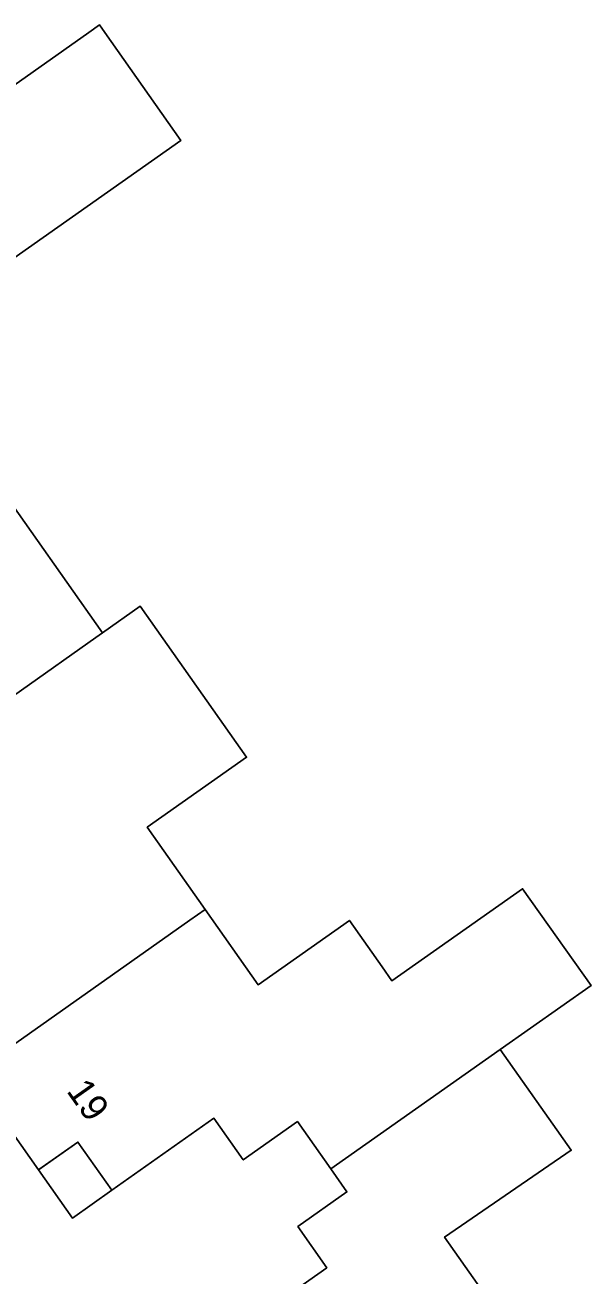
# Model space of a CAD drawing. Extents: x 161772 to 163126, y 383092 to 383917.
# Drawn here: x 162531.23 to 162552.28, y 383703.8 to 383750.28 of the extents above; entities that cross this region are included whole.
import ezdxf

# ---------------------------------------------------------------- set-up
doc = ezdxf.new("R2010")
doc.units = 0
for name, color, linetype in [('IMGEO_Erf', 7, 'Continuous'), ('IMGEO_Pand', 7, 'Continuous'), ('IMGEO_Pand_nummerreeks', 7, 'Continuous'), ('IMGEO_Pand_overbouw', 7, 'Continuous')]:
    doc.layers.add(name, color=color, linetype=linetype)

msp = doc.modelspace()

# ---------------------------------------------------------------- linework, layer by layer
at = {"layer": 'IMGEO_Erf'}
for points in [[(162525.519, 383744.299), (162533.605, 383750), (162534.002, 383750.28), (162534.2, 383750), (162537.028, 383745.989), (162530.816, 383741.61)], [(162527.466, 383737.093), (162534.106, 383727.674), (162535.514, 383728.666), (162539.47, 383723.055), (162535.772, 383720.448), (162537.926, 383717.392), (162539.897, 383714.596), (162543.29, 383716.988), (162544.512, 383715.255), (162544.876, 383714.739), (162549.736, 383718.166), (162552.279, 383714.561), (162548.906, 383712.188), (162551.547, 383708.443), (162546.832, 383705.214), (162550.118, 383700.553)], [(162538.471, 383701.266), (162542.453, 383704.074), (162541.376, 383705.603), (162543.203, 383706.89), (162542.597, 383707.751), (162541.36, 383709.506), (162539.342, 383708.083), (162538.25, 383709.631), (162534.458, 383706.957), (162533.196, 383708.746), (162531.744, 383707.723), (162531.728, 383707.712), (162529.228, 383711.258)]]:
    msp.add_lwpolyline(points, dxfattribs=at)
at = {"layer": 'IMGEO_Pand'}
for points in [[(162520.438, 383746.959), (162520.343, 383746.892), (162517.977, 383745.224), (162509.7, 383739.39), (162510.224, 383738.646), (162510.074, 383737.779), (162510.79, 383736.763), (162511.577, 383736.627), (162514.164, 383732.958), (162516.356, 383734.504), (162516.696, 383734.022), (162520.033, 383736.374), (162519.845, 383736.641), (162527.228, 383741.846), (162529.514, 383743.457), (162530.816, 383741.61), (162537.028, 383745.989), (162534.2, 383750), (162534.002, 383750.28), (162533.605, 383750), (162525.519, 383744.299), (162526.083, 383743.498), (162523.942, 383741.989)], [(162534.106, 383727.674), (162527.466, 383737.093), (162523.391, 383734.22), (162524.212, 383733.056), (162517.362, 383728.227), (162520.834, 383723.302), (162525.973, 383726.925), (162528.322, 383723.595), (162533.863, 383727.502)], [(162535.772, 383720.448), (162539.47, 383723.055), (162535.514, 383728.666), (162534.106, 383727.674), (162533.863, 383727.502), (162528.322, 383723.595), (162530.671, 383720.263), (162526.933, 383717.627), (162526.94, 383717.617), (162528.152, 383715.899), (162526.685, 383714.865), (162529.228, 383711.258), (162537.362, 383716.993), (162537.926, 383717.392)], [(162552.279, 383714.561), (162549.736, 383718.166), (162544.876, 383714.739), (162544.512, 383715.255), (162543.29, 383716.988), (162539.897, 383714.596), (162537.926, 383717.392), (162537.362, 383716.993), (162529.228, 383711.258), (162531.728, 383707.712), (162531.744, 383707.723), (162533.196, 383708.746), (162534.458, 383706.957), (162538.25, 383709.631), (162539.342, 383708.083), (162541.36, 383709.506), (162542.597, 383707.751), (162548.906, 383712.188)], [(162546.832, 383705.214), (162551.547, 383708.443), (162548.906, 383712.188), (162542.597, 383707.751), (162543.203, 383706.89), (162541.376, 383705.603), (162542.453, 383704.074), (162538.471, 383701.266), (162538.494, 383701.233), (162540.026, 383699.06), (162538.777, 383698.18), (162541.426, 383694.423), (162550.118, 383700.553)]]:
    msp.add_lwpolyline(points, close=True, dxfattribs=at)
at = {"layer": 'IMGEO_Pand_overbouw'}
msp.add_lwpolyline([(162533.196, 383708.746), (162531.728, 383707.712), (162532.99, 383705.922), (162534.458, 383706.957)], close=True, dxfattribs=at)

# ---------------------------------------------------------------- texts
at = {"layer": 'IMGEO_Pand_nummerreeks'}
msp.add_text('19', height=1, rotation=305.1851, dxfattribs=at).set_placement((162532.745, 383710.643))

doc.saveas('drawing.dxf')
